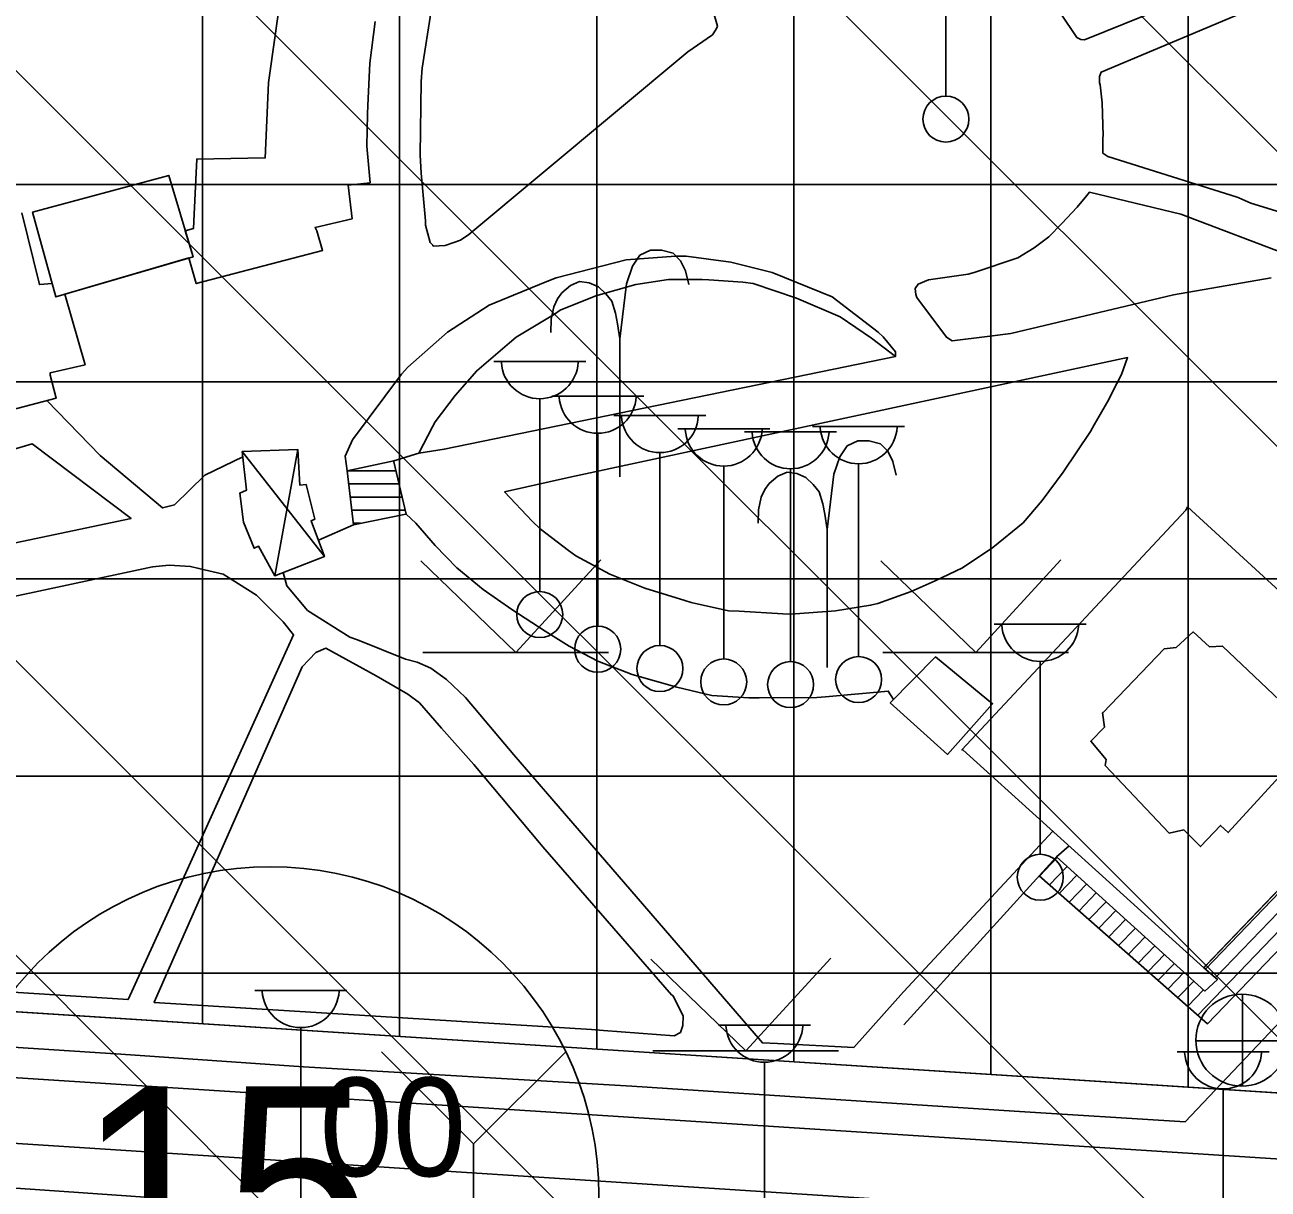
# Model space of a CAD drawing. Extents: x 417995 to 421451, y 4454518 to 4458015.
# Drawn here: x 420492.2 to 420586.8, y 4456329.6 to 4456418.1 of the extents above; entities that cross this region are included whole.
import ezdxf

# ---------------------------------------------------------------- set-up
doc = ezdxf.new("R2010")
doc.units = 0
for name, color, linetype in [('ADAKENARI', 7, 'Continuous'), ('B_Imalat', 7, 'Continuous'), ('B_Merdiven', 7, 'Continuous'), ('B_Sundurma', 7, 'Continuous'), ('B_Teras', 7, 'Continuous'), ('B_Ticari', 7, 'Continuous'), ('Hid_Havuz', 7, 'Continuous'), ('KALDIRIM_FAT', 7, 'Continuous'), ('KD_DAIRE', 7, 'Continuous'), ('KD_YGEN', 7, 'Continuous'), ('O_Park_Bahce', 7, 'Continuous'), ('PL_TİCARET', 7, 'Continuous'), ('S_Cad_Sok_Lambasi', 7, 'Continuous'), ('S_Cayir', 7, 'Continuous'), ('S_Rogar_Kapagi', 7, 'Continuous'), ('S_Yangin_Vanasi', 7, 'Continuous'), ('Sinir_Ist_Duvari', 7, 'Continuous'), ('Sinir_Parmaklik_bir_taraf', 7, 'Continuous'), ('SN_TR_SIVILASMA', 7, 'Continuous'), ('TRFAT_TİCARET', 7, 'Continuous'), ('Yol_Kaldirim_kenari_bordurtasi', 7, 'Continuous'), ('Yol_Sose', 7, 'Continuous')]:
    doc.layers.add(name, color=color, linetype=linetype)

msp = doc.modelspace()

# ---------------------------------------------------------------- linework, layer by layer
at = {"layer": 'ADAKENARI'}
msp.add_line((420621.4, 4456334.69), (420462.713, 4456344.898), dxfattribs=at)
at = {"layer": 'B_Imalat'}
msp.add_lwpolyline([(420461.105, 4456380.953), (420494.571, 4456389.742), (420494.095, 4456391.485), (420494.114, 4456391.675), (420496.763, 4456392.292), (420495.228, 4456397.645), (420504.657, 4456400.414), (420505.227, 4456398.462), (420514.83, 4456400.988), (420514.386, 4456402.484), (420514.258, 4456402.733), (420517.085, 4456403.4), (420516.784, 4456405.94), (420518.452, 4456406.137), (420518.212, 4456408.907), (420518.261, 4456411.342), (420518.282, 4456412.008), (420518.437, 4456415.23), (420518.837, 4456418.417)], dxfattribs=at)
msp.add_lwpolyline([(420580.629, 4456381.482), (420580.517, 4456381.224), (420563.478, 4456362.979), (420563.556, 4456362.977), (420581.881, 4456346.395), (420582.07, 4456346.599), (420599.176, 4456364.476), (420599.176, 4456364.476)], close=True, dxfattribs=at)
at = {"layer": 'B_Merdiven'}
for p, q in [((420516.706, 4456384.221), (420520.417, 4456384.221)), ((420516.819, 4456383.221), (420520.653, 4456383.221)), ((420516.935, 4456382.221), (420520.888, 4456382.221)), ((420517.051, 4456381.221), (420521.123, 4456381.221)), ((420517.167, 4456380.221), (420517.726, 4456380.221)), ((420581.999, 4456346.296), (420591.836, 4456356.524)), ((420581.416, 4456342.804), (420593.333, 4456355.195)), ((420582.763, 4456345.647), (420592.584, 4456355.86)), ((420569.378, 4456353.37), (420570.735, 4456354.78)), ((420570.13, 4456352.709), (420571.477, 4456354.109)), ((420570.883, 4456352.049), (420572.219, 4456353.439)), ((420571.635, 4456351.389), (420572.961, 4456352.768)), ((420572.388, 4456350.728), (420573.704, 4456352.097)), ((420573.14, 4456350.068), (420574.446, 4456351.426)), ((420573.892, 4456349.408), (420575.188, 4456350.755)), ((420574.645, 4456348.747), (420575.93, 4456350.084)), ((420575.397, 4456348.087), (420576.673, 4456349.414)), ((420576.149, 4456347.427), (420577.415, 4456348.743)), ((420576.902, 4456346.766), (420578.157, 4456348.072)), ((420577.654, 4456346.106), (420578.9, 4456347.401)), ((420578.406, 4456345.446), (420579.642, 4456346.73)), ((420579.159, 4456344.785), (420580.384, 4456346.059)), ((420579.911, 4456344.125), (420581.126, 4456345.389)), ((420580.663, 4456343.465), (420581.869, 4456344.718))]:
    msp.add_line(p, q, dxfattribs=at)
for points in [[(420516.703, 4456384.221), (420516.703, 4456384.221), (420520.249, 4456384.97), (420520.26, 4456384.887), (420521.195, 4456380.915), (420521.168, 4456380.916), (420517.18, 4456380.111)], [(420594.081, 4456354.531), (420582.168, 4456342.144), (420569.36, 4456353.386), (420570.676, 4456354.833), (420581.964, 4456344.631), (420582.916, 4456345.517), (420581.881, 4456346.395), (420591.691, 4456356.653)]]:
    msp.add_lwpolyline(points, close=True, dxfattribs=at)
at = {"layer": 'B_Sundurma'}
for p, q in [((420508.72, 4456385.684), (420514.975, 4456377.687)), ((420512.939, 4456385.849), (420511.196, 4456376.234))]:
    msp.add_line(p, q, dxfattribs=at)
msp.add_lwpolyline([(420508.72, 4456385.684), (420512.939, 4456385.849), (420513.1, 4456383.13), (420513.596, 4456383.17), (420514.255, 4456380.546), (420513.963, 4456380.417), (420514.975, 4456377.687), (420511.196, 4456376.234), (420509.949, 4456378.491), (420509.628, 4456378.322), (420508.826, 4456380.32), (420508.538, 4456382.522), (420509.039, 4456382.741)], close=True, dxfattribs=at)
at = {"layer": 'B_Teras'}
msp.add_lwpolyline([(420511.793, 4456421.383), (420511.232, 4456417.339), (420510.725, 4456413.755), (420510.478, 4456408.018), (420510.437, 4456408.02), (420505.258, 4456407.938), (420505.072, 4456403.748), (420505.024, 4456402.663), (420504.389, 4456402.472), (420504.982, 4456400.509), (420494.547, 4456397.445), (420494.266, 4456398.461), (420493.285, 4456398.381), (420491.961, 4456403.837)], dxfattribs=at)
for points in [[(420492.765, 4456403.889), (420492.765, 4456403.889), (420494.547, 4456397.445), (420504.982, 4456400.509), (420504.907, 4456400.742), (420503.124, 4456406.698)], [(420583.317, 4456370.878), (420583.317, 4456370.878), (420588.156, 4456366.285), (420588.087, 4456365.347), (420589.369, 4456364.095), (420588.271, 4456362.886), (420588.461, 4456361.836), (420583.748, 4456356.685), (420583.164, 4456357.237), (420581.635, 4456355.623), (420580.354, 4456356.888), (420579.235, 4456356.646), (420574.387, 4456361.788), (420574.454, 4456362.243), (420573.281, 4456363.635), (420574.322, 4456364.702), (420574.173, 4456365.79), (420574.213, 4456365.815), (420578.877, 4456370.667), (420579.769, 4456370.759), (420581.075, 4456371.961), (420582.321, 4456370.815)]]:
    msp.add_lwpolyline(points, close=True, dxfattribs=at)
at = {"layer": 'B_Ticari'}
msp.add_lwpolyline([(420558.012, 4456366.554), (420562.383, 4456362.639), (420565.816, 4456366.491), (420561.475, 4456370.049)], close=True, dxfattribs=at)
at = {"layer": 'Hid_Havuz'}
for points in [[(420542.688, 4456398.385), (420542.443, 4456399.435), (420542.058, 4456400.205), (420541.498, 4456400.765), (420540.623, 4456401.01), (420539.783, 4456401.01), (420538.978, 4456400.625), (420538.418, 4456399.785), (420537.963, 4456398.455), (420537.438, 4456394.255)], [(420532.188, 4456394.745), (420532.223, 4456395.76), (420532.433, 4456396.705), (420532.713, 4456397.3), (420533.028, 4456397.755), (420533.693, 4456398.315), (420534.393, 4456398.63), (420535.128, 4456398.525), (420535.828, 4456398.21), (420536.388, 4456397.685), (420536.843, 4456397.125), (420537.123, 4456396.215), (420537.263, 4456395.41), (420537.438, 4456394.255), (420537.438, 4456383.755)], [(420558.467, 4456383.879), (420558.222, 4456384.929), (420557.837, 4456385.699), (420557.277, 4456386.259), (420556.402, 4456386.504), (420555.562, 4456386.504), (420554.757, 4456386.119), (420554.197, 4456385.279), (420553.742, 4456383.949), (420553.217, 4456379.749)], [(420547.967, 4456380.239), (420548.002, 4456381.254), (420548.212, 4456382.199), (420548.492, 4456382.794), (420548.807, 4456383.249), (420549.472, 4456383.809), (420550.172, 4456384.124), (420550.907, 4456384.019), (420551.607, 4456383.704), (420552.167, 4456383.179), (420552.622, 4456382.619), (420552.902, 4456381.709), (420553.042, 4456380.904), (420553.217, 4456379.749), (420553.217, 4456369.249)]]:
    msp.add_lwpolyline(points, dxfattribs=at)
for points in [[(420522.149, 4456385.546), (420523.19, 4456387.564), (420523.394, 4456387.943), (420524.916, 4456389.934), (420526.558, 4456391.825), (420529.061, 4456393.952), (420529.556, 4456394.377), (420532.488, 4456396.135), (420532.911, 4456396.438), (420535.615, 4456397.528), (420538.657, 4456398.389), (420541.161, 4456398.783), (420543.721, 4456398.778), (420544.215, 4456398.749), (420546.798, 4456398.578), (420547.607, 4456398.472), (420550.889, 4456397.359), (420554.203, 4456395.929), (420556.602, 4456394.306), (420558.417, 4456392.906), (420524.086, 4456385.861)], [(420528.678, 4456382.62), (420528.678, 4456382.62), (420530.769, 4456380.373), (420531.384, 4456379.792), (420533.548, 4456378.148), (420534.114, 4456377.746), (420536.699, 4456376.338), (420539.35, 4456375.284), (420542.39, 4456374.343), (420542.868, 4456374.206), (420545.724, 4456373.559), (420546.536, 4456373.535), (420549.86, 4456373.329), (420550.465, 4456373.311), (420553.86, 4456373.57), (420556.53, 4456373.987), (420557.084, 4456374.122), (420559.618, 4456375.039), (420561.447, 4456375.838), (420563.529, 4456376.836), (420565.835, 4456378.378), (420568.138, 4456380.263), (420569.581, 4456381.967), (420571.177, 4456384.12), (420573.269, 4456387.208), (420573.547, 4456387.722), (420574.667, 4456389.642), (420574.918, 4456390.171), (420575.608, 4456391.553), (420576.089, 4456392.832), (420533.765, 4456383.751)]]:
    msp.add_lwpolyline(points, close=True, dxfattribs=at)
at = {"layer": 'KALDIRIM_FAT'}
for p, q in [((420619.923, 4456329.775), (420400.073, 4456343.917)), ((420619.602, 4456324.785), (420399.211, 4456338.962))]:
    msp.add_line(p, q, dxfattribs=at)
at = {"layer": 'KD_DAIRE'}
msp.add_circle((420510.853, 4456329.088), 25, dxfattribs=at)
at = {"layer": 'O_Park_Bahce'}
for points in [[(420574.071, 4456414.551), (420574.071, 4456414.551), (420597.954, 4456424.617)], [(420601.459, 4456420.005), (420602.076, 4456417.263), (420602.344, 4456414.381), (420602.429, 4456411.82), (420602.302, 4456408.22), (420601.75, 4456403.353), (420601.595, 4456402.821), (420601.032, 4456401.104), (420600.674, 4456400.688), (420599.993, 4456400.488), (420599.128, 4456400.554), (420597.608, 4456400.845), (420585.466, 4456404.58), (420584.556, 4456404.977), (420584.42, 4456405.036), (420574.572, 4456408.126), (420574.208, 4456408.385), (420574.204, 4456409.568), (420574.222, 4456409.705), (420574.149, 4456412.224), (420573.999, 4456413.576), (420573.935, 4456413.729), (420573.936, 4456414.211), (420574.071, 4456414.551)], [(420544.511, 4456419.365), (420544.883, 4456418.048), (420544.78, 4456417.831), (420544.491, 4456417.399), (420542.632, 4456416.105), (420525.956, 4456402.185), (420525.337, 4456401.777), (420524.167, 4456401.37), (420523.256, 4456401.314), (420523.218, 4456401.398), (420523.017, 4456401.582), (420522.672, 4456402.899), (420522.669, 4456403.229), (420522.342, 4456406.856), (420522.262, 4456408.261), (420522.327, 4456413.844), (420522.4, 4456414.86), (420523.102, 4456419.213)], [(420577.402, 4456418.87), (420572.812, 4456417.022), (420572.523, 4456417.03), (420572.225, 4456417.176), (420570.988, 4456419.027)], [(420565.4, 4456394.435), (420565.4, 4456394.435), (420562.734, 4456394.114), (420562.302, 4456394.373), (420560.043, 4456397.394), (420559.982, 4456397.63), (420559.928, 4456398.085), (420560.145, 4456398.422), (420560.939, 4456398.756), (420563.966, 4456399.177), (420564.41, 4456399.301), (420567.72, 4456400.415), (420568.969, 4456401.189), (420570.082, 4456402.023), (420571.09, 4456403.024), (420572.258, 4456404.283), (420572.973, 4456405.155), (420573.188, 4456405.424), (420580.125, 4456403.738), (420588.692, 4456400.493)], [(420516.703, 4456384.221), (420516.546, 4456385.339), (420517.121, 4456386.573), (420520.828, 4456391.578), (420521.326, 4456392.113), (420524.34, 4456394.761), (420527.501, 4456396.827), (420531.78, 4456398.572), (420532.616, 4456398.905), (420537.928, 4456400.262), (420541.694, 4456400.551), (420542.505, 4456400.542), (420545.89, 4456400.086), (420549.043, 4456399.293), (420553.595, 4456397.457), (420557.102, 4456394.771), (420557.49, 4456394.402), (420558.431, 4456393.262), (420558.417, 4456392.906)], [(420587.019, 4456398.906), (420579.589, 4456397.596), (420567.209, 4456394.671), (420567.209, 4456394.671), (420565.4, 4456394.435)], [(420466.482, 4456373.495), (420500.258, 4456380.598), (420500.258, 4456380.598), (420492.749, 4456386.273), (420489.32, 4456385.246), (420489.585, 4456384.496), (420485.368, 4456383.341), (420485.175, 4456384.198), (420479.811, 4456382.884), (420480.031, 4456381.998), (420476.113, 4456381.156), (420474.393, 4456382.331), (420469.971, 4456381.199), (420467.333, 4456377.395), (420466.482, 4456373.495)], [(420520.249, 4456384.97), (420522.149, 4456385.546)], [(420558.264, 4456366.809), (420557.872, 4456367.451), (420553.103, 4456367.014), (420552.442, 4456366.978), (420548.057, 4456366.928), (420547.26, 4456366.951), (420544.449, 4456367.129), (420541.788, 4456367.755), (420538.383, 4456368.705), (420535.777, 4456369.742), (420533.599, 4456370.862), (420531.766, 4456372.014), (420529.234, 4456373.666), (420527.042, 4456375.185), (420525.046, 4456376.835), (420523.396, 4456378.544), (420521.923, 4456380.22), (420521.195, 4456380.915)], [(420514.514, 4456378.931), (420517.18, 4456380.111)], [(420476.857, 4456371.55), (420501.903, 4456376.908), (420501.903, 4456376.908), (420503.158, 4456377.023), (420504.778, 4456376.934), (420505.42, 4456376.792), (420507.278, 4456376.345), (420509.798, 4456374.757), (420511.847, 4456372.713), (420512.633, 4456371.724), (420502.985, 4456350.435), (420502.985, 4456350.435), (420500.032, 4456343.98), (420500.032, 4456343.98), (420486.074, 4456344.881)], [(420511.824, 4456376.475), (420511.824, 4456376.475), (420512.118, 4456375.454), (420513.691, 4456373.593), (420516.898, 4456371.55), (420517.487, 4456371.36), (420521.149, 4456369.888), (420522.026, 4456369.648), (420523.083, 4456369.19), (420524.256, 4456368.335), (420525.703, 4456366.954), (420529.374, 4456362.604), (420531.784, 4456359.806), (420548.295, 4456340.686), (420549.456, 4456340.629), (420555.242, 4456340.339)], [(420514.317, 4456370.392), (420515.089, 4456370.718), (420518.913, 4456368.619), (420521.326, 4456367.208), (420522.198, 4456366.555), (420523.887, 4456364.628), (420526.347, 4456361.862), (420531.335, 4456355.901), (420531.587, 4456355.605), (420541.391, 4456344.348), (420541.498, 4456344.263), (420542.262, 4456342.728), (420542.24, 4456342.014), (420542.072, 4456341.483), (420541.595, 4456341.208), (420536.2, 4456341.626), (420535.293, 4456341.694), (420502.025, 4456343.764), (420502.025, 4456343.778), (420513.285, 4456369.309), (420513.285, 4456369.309), (420514.317, 4456370.392)], [(420570.384, 4456356.798), (420559.027, 4456344.578), (420555.242, 4456340.339)]]:
    msp.add_lwpolyline(points, dxfattribs=at)
at = {"layer": 'PL_TİCARET'}
msp.add_lwpolyline([(420623.45, 4456037.14), (420640, 4456310.1), (420637.88, 4456323.02), (420634.68, 4456327.8), (420629.47, 4456331.61), (420628.47, 4456331.87), (420624.59, 4456333.76), (420621.4, 4456334.69), (420462.713, 4456344.898), (420462.857, 4456348.743), (420454.386, 4456348.66), (420437.967, 4456349.535), (420422.368, 4456351.962), (420413.656, 4456354.191), (420405.544, 4456357.632), (420398.67, 4456362.615), (420394.618, 4456367.075), (420390.971, 4456372.752), (420388.742, 4456379.848), (420385.69, 4456393.416), (420394.63, 4456520.03)], dxfattribs=at)
at = {"layer": 'S_Cad_Sok_Lambasi'}
for p, q in [((420562.258, 4456412.727), (420562.258, 4456427.402)), ((420527.86, 4456392.526), (420534.86, 4456392.526)), ((420531.36, 4456375.026), (420531.36, 4456389.701)), ((420532.266, 4456389.893), (420539.266, 4456389.893)), ((420536.998, 4456388.42), (420543.998, 4456388.42)), ((420541.854, 4456387.398), (420548.854, 4456387.398)), ((420552.118, 4456387.578), (420559.119, 4456387.578)), ((420535.766, 4456372.393), (420535.766, 4456387.069)), ((420546.943, 4456387.193), (420553.943, 4456387.193)), ((420540.498, 4456370.92), (420540.498, 4456385.596)), ((420545.354, 4456369.898), (420545.354, 4456384.573)), ((420555.619, 4456370.078), (420555.619, 4456384.753)), ((420550.443, 4456369.693), (420550.443, 4456384.369)), ((420565.94, 4456372.539), (420572.94, 4456372.539)), ((420569.44, 4456355.039), (420569.44, 4456369.714)), ((420509.668, 4456344.667), (420516.668, 4456344.667)), ((420544.948, 4456342.033), (420551.948, 4456342.033)), ((420513.168, 4456327.167), (420513.168, 4456341.842)), ((420548.448, 4456324.533), (420548.448, 4456339.208)), ((420579.846, 4456340.004), (420586.846, 4456340.004)), ((420583.346, 4456322.504), (420583.346, 4456337.179))]:
    msp.add_line(p, q, dxfattribs=at)
for centre in [(420562.258, 4456410.977), (420531.36, 4456373.276), (420535.766, 4456370.643), (420540.498, 4456369.17), (420545.354, 4456368.148), (420550.443, 4456367.943), (420555.619, 4456368.328), (420569.44, 4456353.289)]:
    msp.add_circle(centre, 1.75, dxfattribs=at)
for centre in [(420531.36, 4456392.63), (420535.766, 4456389.998), (420540.498, 4456388.525), (420545.354, 4456387.502), (420555.619, 4456387.682), (420550.443, 4456387.297), (420569.44, 4456372.643), (420513.168, 4456344.771), (420548.448, 4456342.137), (420583.346, 4456340.108)]:
    msp.add_arc(centre, 2.929, 183.298, 356.90719, dxfattribs=at)
at = {"layer": 'S_Cayir'}
for p, q in [((420529.525, 4456370.394), (420522.315, 4456377.359)), ((420529.525, 4456370.394), (420536, 4456377.429)), ((420564.525, 4456370.394), (420557.315, 4456377.359)), ((420564.525, 4456370.394), (420571, 4456377.429)), ((420522.455, 4456370.394), (420536.595, 4456370.394)), ((420557.455, 4456370.394), (420571.595, 4456370.394)), ((420547.025, 4456340.084), (420539.815, 4456347.049)), ((420547.025, 4456340.084), (420553.5, 4456347.119)), ((420539.955, 4456340.084), (420554.095, 4456340.084))]:
    msp.add_line(p, q, dxfattribs=at)
at = {"layer": 'S_Rogar_Kapagi'}
for p, q in [((420584.826, 4456337.365), (420584.826, 4456344.365)), ((420581.256, 4456340.83), (420588.256, 4456340.83))]:
    msp.add_line(p, q, dxfattribs=at)
msp.add_circle((420584.773, 4456340.894), 3.5, dxfattribs=at)
at = {"layer": 'S_Yangin_Vanasi'}
for p, q in [((420526.305, 4456332.994), (420519.305, 4456339.994)), ((420526.305, 4456332.994), (420533.34, 4456339.994)), ((420526.305, 4456323.929), (420526.305, 4456332.994))]:
    msp.add_line(p, q, dxfattribs=at)
at = {"layer": 'Sinir_Ist_Duvari'}
for points in [[(420581.881, 4456346.395), (420582.916, 4456345.517), (420581.964, 4456344.631), (420570.676, 4456354.833), (420571.627, 4456355.675)], [(420570.676, 4456354.833), (420559.053, 4456342.056)]]:
    msp.add_lwpolyline(points, dxfattribs=at)
at = {"layer": 'Sinir_Parmaklik_bir_taraf'}
for points in [[(420493.858, 4456389.555), (420497.915, 4456385.379), (420502.655, 4456381.389), (420503.555, 4456381.619), (420505.865, 4456383.889), (420508.765, 4456385.27)], [(420521.195, 4456380.915), (420521.923, 4456380.22), (420523.396, 4456378.544), (420525.046, 4456376.835), (420527.042, 4456375.185), (420529.234, 4456373.666), (420531.766, 4456372.014), (420533.599, 4456370.862), (420535.777, 4456369.742), (420538.383, 4456368.705), (420541.788, 4456367.755), (420544.449, 4456367.129), (420547.26, 4456366.951), (420548.057, 4456366.928), (420552.442, 4456366.978), (420553.103, 4456367.014), (420557.872, 4456367.451), (420558.264, 4456366.809)]]:
    msp.add_lwpolyline(points, dxfattribs=at)
at = {"layer": 'SN_TR_SIVILASMA'}
for p, q in [((421273.944, 4455722.028), (420248.837, 4456747.135)), ((421273.713, 4455699.809), (420266.798, 4456706.724)), ((421273.249, 4455655.372), (420276.011, 4456652.61)), ((421273.018, 4455633.153), (420276.278, 4456629.892)), ((421272.554, 4455588.715), (420264.033, 4456597.236)), ((421272.322, 4455566.496), (420257.91, 4456580.909))]:
    msp.add_line(p, q, dxfattribs=at)
at = {"layer": 'TRFAT_TİCARET'}
for p, q in [((420580.69, 4456337.309), (420580.69, 4456613.991)), ((420565.69, 4456338.274), (420565.69, 4456606.636)), ((420550.69, 4456339.238), (420550.69, 4456599.281)), ((420535.69, 4456340.203), (420535.69, 4456591.925)), ((420520.69, 4456341.168), (420520.69, 4456584.57)), ((420505.69, 4456342.133), (420505.69, 4456577.214)), ((420386.578, 4456405.99), (420735.426, 4456405.99)), ((420386.236, 4456390.99), (420734.404, 4456390.99)), ((420389.954, 4456375.99), (420733.382, 4456375.99)), ((420400.912, 4456360.99), (420732.361, 4456360.99)), ((420462.754, 4456345.99), (420731.339, 4456345.99))]:
    msp.add_line(p, q, dxfattribs=at)
at = {"layer": 'Yol_Kaldirim_kenari_bordurtasi'}
msp.add_lwpolyline([(420580.473, 4456334.688), (420587.775, 4456342.384), (420592.089, 4456347.056), (420597.463, 4456352.607)], dxfattribs=at)
at = {"layer": 'Yol_Sose'}
for points in [[(420394.52, 4456410.387), (420388.84, 4456410.698), (420386.92, 4456410.39), (420385.305, 4456408.825), (420385.028, 4456407.725), (420384.515, 4456398.28), (420384.408, 4456389.336), (420385.223, 4456383.614), (420387.193, 4456376.844), (420390.469, 4456370.259), (420393.737, 4456364.953), (420396.797, 4456361.612), (420402.908, 4456356.406), (420410.058, 4456352.418), (420419.805, 4456348.747), (420428.632, 4456346.411), (420437.065, 4456345.031), (420453.144, 4456343.441), (420476.367, 4456341.332), (420499.489, 4456339.826), (420513.394, 4456338.857)], [(420513.394, 4456338.857), (420538.366, 4456337.383), (420567.443, 4456335.493), (420580.473, 4456334.688)], [(420474.803, 4456330.761), (420495.179, 4456329.364), (420508.583, 4456328.435), (420552.056, 4456325.588), (420577.984, 4456323.934), (420605.291, 4456322.425), (420619.296, 4456321.214), (420621.497, 4456320.659), (420623.589, 4456319.304), (420625.491, 4456317.428), (420626.92, 4456314.917), (420627.313, 4456312.118), (420626.959, 4456305.45), (420626.005, 4456290.873), (420625.123, 4456275.313), (420623.349, 4456274.461), (420608.386, 4456275.815), (420597.663, 4456287.984), (420593.521, 4456284.201), (420590.076, 4456288.191), (420579.419, 4456278.573)]]:
    msp.add_lwpolyline(points, dxfattribs=at)

# ---------------------------------------------------------------- texts
at = {"layer": 'KD_YGEN'}
for s, height, p in [('00', 7.5, (420514.601, 4456330.541)), ('15', 15, (420496.197, 4456322.388))]:
    msp.add_text(s, height=height, dxfattribs=at).set_placement(p)

doc.saveas('drawing.dxf')
